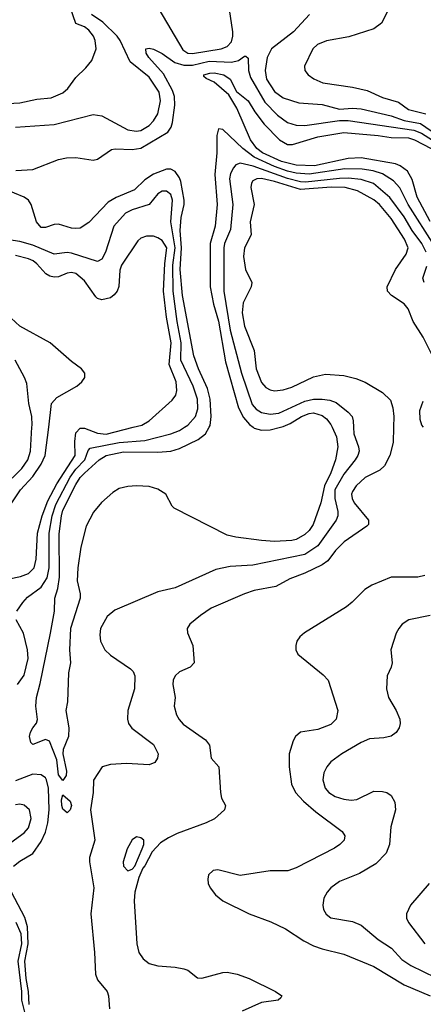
# Model space of a CAD drawing. Header units: inches. Extents: x 1308407 to 1441228, y 959628 to 1036311.
# Tile 368 of 656: x 1373290 to 1375159, y 997331 to 1001885. Entities that reach past the tile are written whole.
import ezdxf

# ---------------------------------------------------------------- set-up
doc = ezdxf.new("R2010")
doc.units = ezdxf.units.IN
doc.header["$MEASUREMENT"] = 0
doc.layers.add('B3070', color=7, linetype='Continuous')
doc.layers.add('B3979', color=7, linetype='Continuous')

msp = doc.modelspace()

# ---------------------------------------------------------------- linework, layer by layer
at = {"layer": 'B3070', "color": 5}
for points, elevation in [([(1373934.2, 1001934.2), (1374045.8, 1001745.8), (1374069, 1001730), (1374090, 1001728.8), (1374222.6, 1001750), (1374250, 1001762.2), (1374270, 1001783.2), (1374277.3, 1001810), (1374277.2, 1001830), (1374256.6, 1001963.4)], 2860), ([(1373147.1, 1001492.9), (1373290, 1001500.7), (1373370, 1001517.4), (1373435.2, 1001524.8), (1373490, 1001546.7), (1373513.1, 1001566.9), (1373550, 1001618), (1373596.8, 1001663.2), (1373623.3, 1001696.7), (1373643.5, 1001750), (1373639.9, 1001790), (1373631.1, 1001810), (1373610, 1001837.2), (1373590, 1001852.7), (1373550, 1001868.2), (1373523, 1001943)], 2880), ([(1374995.8, 1001930), (1374965.3, 1001870), (1374930, 1001842.7), (1374814.4, 1001805.6), (1374710, 1001787.3), (1374667.9, 1001770), (1374647.2, 1001750), (1374608.8, 1001670), (1374610.3, 1001650), (1374625.3, 1001630), (1374651.7, 1001611.7), (1374693.6, 1001593.6), (1374830, 1001573.8), (1374898.3, 1001558.3), (1374970, 1001526.2), (1375043.3, 1001503.3), (1375090.2, 1001470), (1375170.7, 1001450.7)], 2880), ([(1373270, 1001388), (1373450, 1001400.5), (1373630, 1001446.2), (1373670, 1001441.1), (1373790, 1001375.9), (1373829.1, 1001369.1), (1373850, 1001372.7), (1373890, 1001395.5), (1373910, 1001416.9), (1373928.7, 1001450), (1373941.8, 1001510), (1373935.5, 1001550), (1373890, 1001619), (1373801.2, 1001690), (1373755.6, 1001790), (1373741.5, 1001810), (1373674.7, 1001874.7), (1373622.4, 1001910)], 2860), ([(1374632.2, 1001910), (1374557.1, 1001830), (1374455.5, 1001750), (1374435.7, 1001710), (1374425.6, 1001650), (1374432.4, 1001610), (1374470, 1001553.1), (1374510, 1001523.5), (1374581.6, 1001501.6), (1374690, 1001492.6), (1374770, 1001471.3), (1374830, 1001475.9), (1374870, 1001473.7), (1375010, 1001440.3), (1375070, 1001418.7), (1375145.7, 1001405.7), (1375240.3, 1001340.3)], 2860), ([(1373271.7, 1001188.3), (1373350, 1001192.9), (1373470, 1001239), (1373507.2, 1001247.2), (1373550, 1001247.3), (1373630, 1001236.1), (1373650, 1001240.2), (1373715.2, 1001284.8), (1373732.1, 1001287.9), (1373810, 1001284.5), (1373850, 1001291.1), (1373975.3, 1001364.7), (1373991.8, 1001388.2), (1373997.7, 1001410), (1374007.4, 1001490), (1374006.6, 1001530), (1373997.6, 1001557.6), (1373955.4, 1001635.4), (1373887.6, 1001710), (1373875.1, 1001730), (1373873.2, 1001750), (1373890, 1001754.4), (1373910, 1001749.3), (1373950, 1001728.4), (1374007.7, 1001687.7), (1374050, 1001675), (1374090, 1001675.6), (1374167.1, 1001692.9), (1374270.9, 1001689.1), (1374303.4, 1001696.6), (1374330, 1001716.5), (1374336.2, 1001716.2), (1374347.1, 1001707.1), (1374349.6, 1001650.5), (1374357.9, 1001617.9), (1374424.7, 1001504.7), (1374483.8, 1001443.8), (1374530, 1001410.1), (1374570, 1001397.9), (1374610, 1001396), (1374770, 1001419.7), (1374810, 1001419.9), (1375115.2, 1001375.2), (1375150, 1001361), (1375230, 1001309.2)], 2840), ([(1375190, 1000951.4), (1375130, 1001064.5), (1375106.9, 1001146.9), (1375084.5, 1001184.5), (1375051.6, 1001210), (1375030, 1001218.9), (1374870, 1001245.8), (1374810, 1001242.9), (1374654, 1001210), (1374570, 1001211.9), (1374502.1, 1001230), (1374413.5, 1001270), (1374387.5, 1001290), (1374358.4, 1001330), (1374295.6, 1001475.6), (1374258.6, 1001538.6), (1374190, 1001596.4), (1374153.6, 1001613.6), (1374142.5, 1001622.5), (1374142.9, 1001630), (1374170, 1001638.8), (1374190, 1001639.1), (1374234.9, 1001630), (1374264.7, 1001610), (1374293, 1001553), (1374347.5, 1001510), (1374378.9, 1001458.9), (1374421.8, 1001401.8), (1374492.9, 1001330), (1374530, 1001307.5), (1374552.4, 1001307.6), (1374670, 1001342.9), (1374790, 1001363.3), (1374950, 1001350), (1375010, 1001339.8), (1375090, 1001338.5), (1375117.4, 1001330), (1375194.6, 1001290)], 2820), ([(1375210, 1000839.7), (1375088.3, 1001030), (1375050, 1001107.8), (1375019.7, 1001139.7), (1374970, 1001172.5), (1374926.2, 1001186.2), (1374874.7, 1001194.7), (1374795.3, 1001195.3), (1374630, 1001170.9), (1374570, 1001175.1), (1374530, 1001184.4), (1374470, 1001206.3), (1374375.5, 1001250), (1374322.3, 1001290), (1374230, 1001376.8), (1374210, 1001380.7), (1374202, 1001350), (1374203.3, 1001270), (1374192.9, 1001170), (1374204, 1001030), (1374194.5, 1000930), (1374172.3, 1000850), (1374172.3, 1000650), (1374187, 1000570), (1374210.4, 1000490.4), (1374242.8, 1000302.8), (1374303.3, 1000090), (1374325.4, 1000045.4), (1374353.6, 1000013.6), (1374370.1, 1000000)], 2840), ([(1374167.4, 1000000), (1374172.1, 1000007.9), (1374176.4, 1000050), (1374172.2, 1000130), (1374160.1, 1000180.1), (1374117.2, 1000270), (1374096.1, 1000330), (1374042.9, 1000610), (1374032.6, 1000730), (1374039.6, 1000830), (1374033, 1000910), (1374037.3, 1000970), (1374051.5, 1001030), (1374050.7, 1001050), (1374036.4, 1001136.4), (1374030, 1001153.6), (1374010, 1001182.8), (1373990, 1001194.1), (1373970, 1001194.6), (1373908.7, 1001171.3), (1373870, 1001144.4), (1373821, 1001099), (1373736.5, 1001063.5), (1373699.2, 1001040.8), (1373610, 1000947.3), (1373570, 1000921.6), (1373550, 1000918.9), (1373530, 1000920.7), (1373470, 1000938.9), (1373450, 1000938), (1373410, 1000923.5), (1373390, 1000924.2), (1373368.3, 1000950), (1373342.4, 1001030), (1373331, 1001051), (1373310, 1001064.7), (1373221.5, 1001101.4)], 2840), ([(1375171.4, 1000810), (1375151.9, 1000850), (1375106.3, 1000910), (1375070, 1000973.5), (1375003.2, 1001063.2), (1374927.5, 1001127.5), (1374870, 1001146.1), (1374810, 1001152.1), (1374770, 1001151.5), (1374613.6, 1001133.6), (1374590, 1001135.1), (1374530, 1001151.1), (1374371.5, 1001208.5), (1374310, 1001222.5), (1374290, 1001214.6), (1374279.1, 1001200.9), (1374266.2, 1001173.8), (1374260.9, 1001150), (1374276.3, 1001030), (1374265.6, 1000914.4), (1374238.4, 1000850), (1374235.7, 1000830), (1374234.9, 1000630), (1374264.3, 1000450), (1374316.4, 1000250), (1374365.9, 1000105.9), (1374383.9, 1000083.9), (1374410, 1000068.2), (1374450, 1000061.2), (1374490, 1000065.8), (1374610, 1000121.1), (1374650, 1000129.7), (1374690, 1000130.5), (1374725.7, 1000125.7), (1374755.1, 1000115.1), (1374810.6, 1000070.6), (1374828.6, 1000050), (1374834.1, 1000030), (1374835.3, 1000000)], 2860), ([(1375201.5, 1000330), (1375157.2, 1000417.2), (1375111.6, 1000490), (1375088, 1000548), (1375070, 1000570.8), (1375011.2, 1000610), (1374992.6, 1000630), (1374991, 1000650), (1375029.4, 1000730.6), (1375079.8, 1000800.2), (1375088.2, 1000830), (1375072.1, 1000870), (1375010, 1000965.1), (1374955.6, 1001030), (1374930, 1001051.9), (1374854, 1001094), (1374796.9, 1001110), (1374731.3, 1001111.3), (1374590, 1001100.2), (1374470, 1001137.7), (1374409.5, 1001150.5), (1374387.2, 1001150), (1374370, 1001140.3), (1374362.4, 1001130), (1374359.5, 1001110), (1374375, 1001030), (1374357.3, 1000950), (1374362, 1000890), (1374330.9, 1000830), (1374326, 1000790), (1374335.1, 1000730), (1374364.7, 1000670), (1374362, 1000650), (1374324.7, 1000575.3), (1374320.1, 1000530), (1374330, 1000467.4), (1374375.5, 1000355.5), (1374384.2, 1000270), (1374410, 1000206.9), (1374430, 1000183.5), (1374450, 1000172.6), (1374470, 1000168.8), (1374510, 1000172.9), (1374550, 1000185), (1374650, 1000233.6), (1374705.6, 1000245.6), (1374790, 1000239.1), (1374845.9, 1000225.9), (1374888.9, 1000208.9), (1374970, 1000161.5), (1375005.8, 1000125.8), (1375016.9, 1000090), (1375022, 1000050), (1375020.7, 1000000)], 2880), ([(1374052.5, 1000000), (1374068.4, 1000010), (1374103.2, 1000050), (1374114.9, 1000085.1), (1374112.9, 1000130), (1374093.7, 1000190), (1374036.3, 1000310), (1374037.6, 1000390), (1374019.1, 1000490), (1374000.6, 1000630), (1373999.6, 1000750), (1374010.4, 1000830), (1373990.2, 1000950), (1373998, 1001050), (1373990, 1001077.4), (1373970, 1001092.6), (1373950, 1001091.9), (1373930, 1001079.3), (1373889.1, 1001030.9), (1373810, 1001006), (1373779.1, 1000990), (1373726.3, 1000930), (1373686.8, 1000810), (1373670, 1000778.5), (1373650, 1000766.6), (1373530, 1000805.3), (1373510, 1000808), (1373450, 1000800.4), (1373350, 1000841.8), (1373290, 1000858.9), (1373218.4, 1000870)], 2860), ([(1373815.7, 1000000), (1373855.6, 1000010), (1373889, 1000030), (1373995.1, 1000124.9), (1374012.1, 1000147.9), (1374018, 1000170), (1374013.6, 1000210), (1373981.5, 1000290), (1373991.7, 1000390), (1373970.2, 1000510), (1373956.4, 1000630), (1373962.1, 1000757.9), (1373970.7, 1000830), (1373950, 1000864.1), (1373930, 1000877), (1373910, 1000883.9), (1373876.3, 1000883.7), (1373850, 1000874.5), (1373837.3, 1000862.7), (1373761.5, 1000750), (1373753.3, 1000726.7), (1373748.3, 1000651.7), (1373741, 1000630), (1373727.8, 1000612.2), (1373710, 1000599.4), (1373670, 1000589.8), (1373650, 1000595.9), (1373643, 1000603), (1373590, 1000678), (1373550, 1000712), (1373530, 1000716.6), (1373510, 1000713.3), (1373470, 1000696.1), (1373450, 1000694.4), (1373430, 1000698.7), (1373410.3, 1000710.3), (1373370, 1000755.9), (1373351.6, 1000770), (1373330, 1000778.8), (1373270, 1000794)], 2880), ([(1375162.3, 1000670), (1375156.8, 1000690), (1375174.6, 1000745.4)], 2860), ([(1373424.2, 1000000), (1373437.8, 1000110), (1373462.1, 1000137.9), (1373554, 1000190), (1373576.9, 1000210), (1373592, 1000230), (1373592, 1000250), (1373576.2, 1000270), (1373530, 1000304), (1373430.7, 1000390.7), (1373290, 1000467.7), (1373230, 1000522.9)], 2920), ([(1373346.7, 1000000), (1373347.2, 1000010), (1373345.9, 1000050), (1373332.9, 1000110), (1373322.6, 1000202.6), (1373312.3, 1000230), (1373268.4, 1000310)], 2940), ([(1375159.1, 1000000), (1375151.9, 1000010), (1375143.3, 1000036.7), (1375142.8, 1000077.2), (1375158.5, 1000121.5)], 2880), ([(1374497.9, 1000000), (1374510, 1000003), (1374542.7, 1000017.3), (1374594.1, 1000050), (1374630, 1000064.2), (1374650, 1000066.4), (1374690, 1000055), (1374710, 1000039.2), (1374730, 1000013.4), (1374736.2, 1000000)], 2840)]:
    msp.add_lwpolyline(points, dxfattribs=dict(at, elevation=elevation))
at = {"layer": 'B3979', "color": 5}
for points, elevation in [([(1373241.2, 999298.8), (1373293.6, 999310), (1373330, 999324.1), (1373357.3, 999350), (1373366.5, 999390), (1373373, 999510), (1373394.7, 999590), (1373420.9, 999659.1), (1373461.9, 999738.1), (1373547, 999870), (1373545, 999935), (1373550, 999974), (1373570, 999995.8), (1373590, 999996), (1373650, 999972.5), (1373690, 999968.5), (1373815.7, 1000000)], 2880), ([(1373250, 999645.5), (1373293.5, 999710), (1373350, 999772.7), (1373389.5, 999830), (1373408.1, 999870), (1373424.2, 1000000)], 2920), ([(1373255.1, 999764.9), (1373300.3, 999810), (1373328.3, 999850), (1373340.5, 999890), (1373346.7, 1000000)], 2940), ([(1373276.1, 999150), (1373304, 999190), (1373326.5, 999213.5), (1373390, 999260.9), (1373416.6, 999303.4), (1373425.8, 999350), (1373426.4, 999510), (1373440.5, 999590), (1373457.7, 999642.3), (1373523.7, 999770), (1373550, 999806.4), (1373592, 999850), (1373607.4, 999892.6), (1373616, 999904), (1373750.3, 999930.3), (1373870, 999938.4), (1373990, 999970.5), (1374030, 999985.8), (1374052.5, 1000000)], 2860), ([(1374736.2, 1000000), (1374756.3, 999956.3), (1374762.9, 999910), (1374752.3, 999850), (1374730.7, 999790), (1374701.1, 999730), (1374683.8, 999650), (1374648.1, 999550), (1374630, 999521.9), (1374610, 999503.7), (1374570, 999480.9), (1374550, 999476.1), (1374470, 999472.5), (1374410, 999476.4), (1374290, 999491.7), (1374250, 999501.8), (1374005.8, 999625.8), (1373995.3, 999635.3), (1373966.6, 999690), (1373930, 999714.2), (1373890, 999726.2), (1373830, 999729.7), (1373790, 999726.6), (1373750, 999716.9), (1373721.8, 999698.2), (1373668.4, 999651.6), (1373631.9, 999608.1), (1373597.2, 999542.8), (1373573.7, 999446.3), (1373559.1, 999350), (1373556.4, 999290), (1373570.1, 999230), (1373570.1, 999210), (1373524.5, 999070), (1373520.8, 998970), (1373525.3, 998910), (1373516.2, 998863.8), (1373510.5, 998730), (1373502.8, 998690), (1373517.3, 998610), (1373516, 998570), (1373490.5, 998510), (1373490.4, 998490), (1373506, 998410), (1373505.3, 998390), (1373490, 998366), (1373470, 998392.3), (1373462.5, 998462.5), (1373428.6, 998548.6), (1373410, 998555.6), (1373350, 998532.7), (1373341.7, 998541.7), (1373335.1, 998570), (1373340.5, 998590), (1373350, 998610.5), (1373368.3, 998631.7), (1373371.8, 998648.2), (1373364, 998710), (1373367.1, 998750), (1373384.8, 998815.2), (1373432.9, 999047.1), (1373450.4, 999149.6), (1373452.9, 999210), (1373465.8, 999254.2), (1373473.9, 999306.1), (1373472.2, 999507.8), (1373483.8, 999590), (1373490, 999616.3), (1373550, 999735.7), (1373570, 999767.2), (1373590, 999788.4), (1373658.4, 999850), (1373690.8, 999870), (1373770, 999886.6), (1373930, 999884.3), (1373990, 999890.1), (1374030, 999901.7), (1374116.8, 999943.2), (1374149.9, 999970.1), (1374167.4, 1000000)], 2840), ([(1374835.3, 1000000), (1374836.4, 999970), (1374858.9, 999910), (1374861, 999890), (1374855.6, 999870), (1374843.2, 999850), (1374790, 999782.9), (1374749, 999710), (1374749.2, 999670), (1374762.3, 999610), (1374762.5, 999590), (1374754.6, 999570), (1374670, 999451.6), (1374610, 999411.9), (1374370, 999362.7), (1374263.6, 999356.4), (1374197.5, 999342.5), (1374010, 999257.3), (1373930, 999239.2), (1373730, 999153.6), (1373695, 999125), (1373663.8, 999070), (1373660.5, 999039.5), (1373663.7, 999010), (1373683.7, 998970), (1373710, 998945.2), (1373802.3, 998882.3), (1373814.9, 998870), (1373822.3, 998850), (1373820.8, 998790), (1373790.2, 998690), (1373789.2, 998650), (1373794, 998630), (1373808.8, 998608.8), (1373910, 998533.1), (1373930.3, 998489.7), (1373928, 998470), (1373916.3, 998450), (1373890, 998438.4), (1373784.7, 998444.7), (1373710, 998440.2), (1373672.4, 998430), (1373632.1, 998367.9), (1373630.2, 998310), (1373617.3, 998230), (1373637.2, 998090), (1373613.5, 998010), (1373613, 997990), (1373633.2, 997870), (1373619.7, 997750), (1373637, 997570), (1373640.2, 997470), (1373650, 997444.4), (1373694.3, 997390), (1373701.3, 997370), (1373706.4, 997310)], 2860), ([(1375020.7, 1000000), (1375018.9, 999930), (1375003.2, 999870), (1374978.4, 999821.6), (1374957.9, 999802.1), (1374890, 999768.4), (1374847.7, 999730), (1374830, 999702.9), (1374826.3, 999690), (1374828.4, 999670), (1374838.3, 999650), (1374905, 999570), (1374904.2, 999550), (1374897.7, 999542.3), (1374791.6, 999470), (1374752.5, 999430), (1374717.1, 999382.9), (1374690, 999363.6), (1374610, 999324.9), (1374541.2, 999298.8), (1374475.9, 999264.1), (1374375.4, 999244.6), (1374330, 999229.1), (1374176.5, 999163.5), (1374126.7, 999130), (1374078, 999090), (1374065.5, 999070), (1374066.7, 999050), (1374092, 998990), (1374098.4, 998910), (1374079.3, 998890), (1374030, 998868.7), (1374010.2, 998850), (1374000.7, 998830), (1373998.2, 998810), (1374010.2, 998750), (1374005.5, 998710), (1374016.2, 998670), (1374027.8, 998647.8), (1374046.6, 998626.6), (1374150, 998554.7), (1374168.3, 998530), (1374176.4, 998470), (1374212.6, 998430), (1374219.1, 998310), (1374224.6, 998284.6), (1374243.1, 998250), (1374238, 998230), (1374191.1, 998188.9), (1374153.4, 998170), (1374019, 998121), (1373978.5, 998101.5), (1373942.2, 998077.8), (1373903, 998037), (1373870, 997971.3), (1373860, 997960), (1373842.1, 997917.9), (1373822.2, 997850), (1373819.7, 997810), (1373832.7, 997610), (1373841.4, 997570), (1373860.9, 997540.9), (1373890, 997520.2), (1373930, 997509.4), (1374010, 997503.2), (1374050, 997495), (1374068.2, 997488.2), (1374113.8, 997453.8), (1374132.4, 997452.4), (1374230, 997477.5), (1374250, 997478.9), (1374296.3, 997470), (1374352.4, 997450), (1374474.4, 997390), (1374503, 997370), (1374499.5, 997360.5), (1374486, 997350), (1374410, 997339.9), (1374320.1, 997299.9)], 2880), ([(1374370.1, 1000000), (1374375.5, 999995.5), (1374410, 999986.6), (1374450, 999988), (1374497.9, 1000000)], 2840), ([(1375165.4, 999314.6), (1375132.7, 999307.3), (1375010, 999307.3), (1374920.4, 999270), (1374887.7, 999250), (1374829.5, 999190.5), (1374803.6, 999170), (1374608.8, 999050), (1374586.3, 999030), (1374573.1, 999010), (1374567.6, 998990), (1374568.9, 998970), (1374577, 998950), (1374695.6, 998855.6), (1374718, 998830), (1374762.7, 998690), (1374754.7, 998650), (1374730, 998625), (1374670, 998601.6), (1374590, 998589.8), (1374566.7, 998570), (1374556.1, 998550), (1374538, 998490), (1374537.5, 998430), (1374547.9, 998350), (1374566.7, 998310), (1374604.4, 998270), (1374660.8, 998220.8), (1374782.6, 998130), (1374795.3, 998110), (1374791.8, 998090), (1374772, 998070), (1374746.6, 998053.4), (1374570, 997962), (1374532, 997948), (1374450, 997949), (1374310, 997926.6), (1374207, 997953), (1374185.5, 997950), (1374164.6, 997930), (1374160.3, 997910), (1374162.7, 997890), (1374171.6, 997870), (1374196.7, 997836.7), (1374230.4, 997810), (1374352.7, 997750), (1374452.5, 997712.5), (1374520.8, 997680.8), (1374604.7, 997624.7), (1374650, 997601.9), (1374690, 997586.8), (1374790, 997563), (1374930, 997505.3), (1375070, 997421.3), (1375190, 997370.1)], 2920), ([(1373279.5, 998810), (1373310, 998852.7), (1373329.4, 998930), (1373325.8, 998970), (1373308.2, 999048.2), (1373273.3, 999110)], 2860), ([(1375190, 999128.8), (1375091, 999110), (1375060.7, 999090), (1375044.9, 999070), (1375032.8, 999047.2), (1375007.7, 998970), (1375014.9, 998910), (1375010.4, 998890), (1374990.4, 998850), (1374988.8, 998790), (1374997, 998750), (1375033.1, 998690), (1375050.3, 998650), (1375052, 998630), (1375046.7, 998610), (1375032.4, 998587.6), (1375010, 998571.5), (1374976.3, 998563.7), (1374910, 998559.7), (1374870, 998542.6), (1374781.1, 998490), (1374730, 998452), (1374711.2, 998430), (1374698.4, 998401.6), (1374693, 998370), (1374703.5, 998330), (1374721.3, 998310), (1374750, 998292.7), (1374790, 998280.2), (1374824.9, 998275.1), (1374850, 998278.3), (1374930, 998316.4), (1374970, 998315.5), (1374990.3, 998310.3), (1375010, 998297.3), (1375026.6, 998266.6), (1375030.4, 998230), (1375008.3, 998151.7), (1375002.4, 998070), (1374986.5, 998030), (1374938.8, 997981.2), (1374863.5, 997936.5), (1374770, 997899.3), (1374730.3, 997870), (1374712.7, 997850), (1374697.6, 997822.4), (1374692.6, 997790), (1374696.1, 997770), (1374708.1, 997748.1), (1374730, 997730.3), (1374830, 997713.6), (1374870, 997696.9), (1374949.2, 997630), (1375010.9, 997590.9), (1375058.9, 997538.9), (1375101.3, 997510), (1375215.2, 997455.2)], 2940), ([(1373261.5, 997970), (1373290, 997993.3), (1373350, 998028.5), (1373390, 998084.8), (1373410, 998127.4), (1373420.5, 998170), (1373426.2, 998230), (1373423.6, 998330), (1373413.9, 998370), (1373410, 998378.7), (1373390, 998392.9), (1373350, 998396.1), (1373270, 998364.8)], 2860), ([(1373232.6, 998067.4), (1373310, 998123.5), (1373330, 998147.8), (1373342.9, 998190), (1373335.3, 998230), (1373310, 998252.8), (1373290, 998256.5), (1373270, 998253.8)], 2880), ([(1375186.3, 997890), (1375099.5, 997790), (1375080.3, 997750), (1375080.3, 997730), (1375090.3, 997710), (1375165.8, 997610)], 2960), ([(1373334.4, 997330), (1373330.8, 997390), (1373319.8, 997450), (1373313, 997530), (1373328.7, 997610), (1373325.9, 997690), (1373313, 997733), (1373251.8, 997850)], 2860), ([(1373320.5, 997270), (1373299.8, 997350), (1373300, 997390), (1373283, 997530), (1373300.3, 997610), (1373296.6, 997656.6), (1373274.1, 997710)], 2880)]:
    msp.add_lwpolyline(points, dxfattribs=dict(at, elevation=elevation))
for points, elevation in [([(1373510, 998216.2), (1373490, 998233.3), (1373485, 998250), (1373483.1, 998276.9), (1373490, 998299.3), (1373523.1, 998270), (1373530, 998251), (1373523.8, 998230)], 2840), ([(1373830, 998105.1), (1373810, 998091.8), (1373787, 998050), (1373768.9, 997990), (1373770.5, 997970), (1373790, 997948.7), (1373810, 997956.4), (1373823.6, 997970), (1373857.4, 998050), (1373864.2, 998070), (1373864.5, 998090), (1373850, 998100.5)], 2880)]:
    msp.add_lwpolyline(points, close=True, dxfattribs=dict(at, elevation=elevation))

doc.saveas('drawing.dxf')
